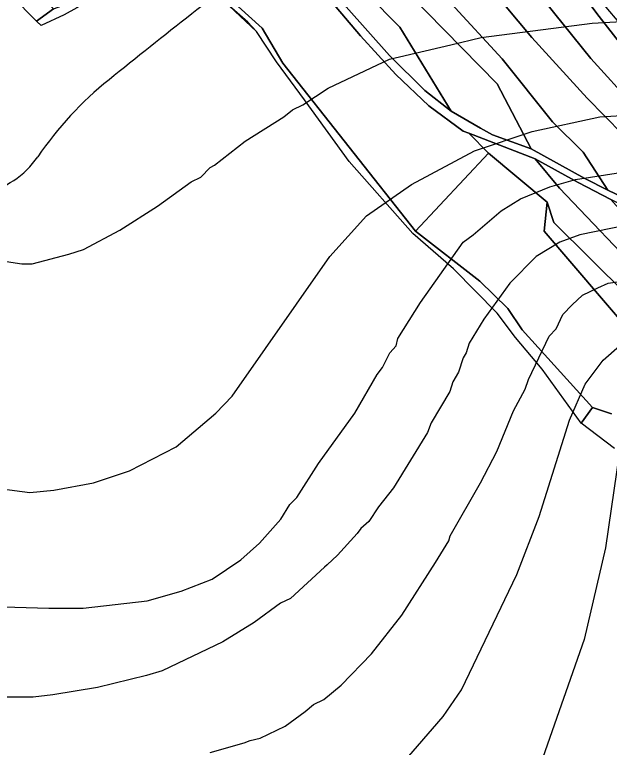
# Model space of a CAD drawing. Extents: x -510989 to -501240, y -1184665 to -1176098.
# Drawn here: x -504613.7 to -504366.6, y -1183685.8 to -1183381.5 of the extents above; entities that cross this region are included whole.
import ezdxf

# ---------------------------------------------------------------- set-up
doc = ezdxf.new("R2010")
doc.units = 0
for name, color, linetype in [('lesni_pozemek', 7, 'Continuous'), ('NAVRH_rozvodnice', 7, 'Continuous'), ('ostatni_plocha_x_neplodna_puda', 7, 'Continuous'), ('ostatni_plocha_x_ostatni_komunikace', 7, 'Continuous'), ('popis', 7, 'Continuous'), ('STAV_povodi', 7, 'Continuous'), ('STAV_zaplavove_uzemi', 7, 'Continuous'), ('trvaly_travni_porost', 7, 'Continuous'), ('vrstevnice_01', 7, 'Continuous'), ('vrstevnice_02', 7, 'Continuous')]:
    doc.layers.add(name, color=color, linetype=linetype)

msp = doc.modelspace()

# ---------------------------------------------------------------- linework, layer by layer
at = {"layer": 'lesni_pozemek'}
for points in [[(-504365.7, -1183547.31), (-504373.58, -1183544.74), (-504402.83, -1183512.43), (-504408.78, -1183503.59), (-504420.36, -1183492.17), (-504447.08, -1183471.47), (-504416.78, -1183439.08), (-504392.43, -1183459.42), (-504393.63, -1183471.47), (-504357.54, -1183513.67)], [(-504199.31, -1183722.86), (-504218.28, -1183684.44), (-504228.73, -1183665.47), (-504247.86, -1183635.25), (-504276.48, -1183596.99), (-504293.84, -1183576.73), (-504310.72, -1183559.37), (-504361.8, -1183515.6), (-504357.54, -1183513.67), (-504393.63, -1183471.47), (-504392.43, -1183459.42), (-504389.66, -1183467.8), (-504359.16, -1183498.01), (-504346.83, -1183512.21), (-504327.47, -1183532.11), (-504307.95, -1183549.1), (-504290.04, -1183566.94), (-504266.81, -1183594.79), (-504241.63, -1183624.99), (-504220.2, -1183658.36), (-504204.51, -1183688.59)], [(-504364.5, -1183561.66), (-504378.3, -1183551.12), (-504373.58, -1183544.74), (-504365.7, -1183547.31)]]:
    msp.add_lwpolyline(points, dxfattribs=at)
at = {"layer": 'NAVRH_rozvodnice'}
for centre, radius, start, end in [((-498540.61, -1190955.54), 9662.58, 128.121976, 128.642671), ((-504483.23, -1183522.7), 146.19, 128.6427, 145.7865), ((-504633.85, -1183420.29), 35.95, 235.7298, 325.7865)]:
    msp.add_arc(centre, radius, start, end, dxfattribs=at)
at = {"layer": 'ostatni_plocha_x_neplodna_puda'}
msp.add_lwpolyline([(-504520.88, -1183378.07), (-504510.93, -1183387.12), (-504502.34, -1183401.6), (-504447.08, -1183471.47), (-504420.36, -1183492.17), (-504408.78, -1183503.59), (-504402.83, -1183512.43), (-504373.58, -1183544.74), (-504378.3, -1183551.12), (-504394.55, -1183528.69), (-504405.6, -1183515.66), (-504413.15, -1183505.52), (-504431.34, -1183487.11), (-504448.29, -1183472.35), (-504474.75, -1183442.43), (-504493.3, -1183416.83), (-504504.85, -1183401.12), (-504513.19, -1183388.44), (-504516.79, -1183384.56), (-504524.52, -1183377.84)], dxfattribs=at)
at = {"layer": 'ostatni_plocha_x_ostatni_komunikace'}
msp.add_lwpolyline([(-504554.6, -1183344.22), (-504554.19, -1183343.61), (-504551.34, -1183345.67), (-504552.32, -1183346.95), (-504555.42, -1183351.38), (-504563.52, -1183361.62), (-504573.61, -1183369.92), (-504587.93, -1183378.71), (-504593.12, -1183381.62), (-504602.77, -1183386.05), (-504604.21, -1183384.59), (-504604.63, -1183384.17), (-504597.64, -1183379.06), (-504588.1, -1183375.57), (-504574.69, -1183367.25), (-504568.37, -1183362.53), (-504563.18, -1183357.43)], close=True, dxfattribs=at)
at = {"layer": 'popis'}
for points in [[(-504587.93, -1183378.71), (-504593.12, -1183381.62), (-504602.77, -1183386.05), (-504604.63, -1183384.17), (-504646.25, -1183342.06)], [(-504364.5, -1183561.66), (-504378.3, -1183551.12), (-504394.55, -1183528.69), (-504405.6, -1183515.66), (-504413.15, -1183505.52), (-504431.34, -1183487.11), (-504448.29, -1183472.35), (-504474.75, -1183442.43), (-504493.3, -1183416.83), (-504504.85, -1183401.12), (-504513.19, -1183388.44), (-504524.52, -1183377.84)]]:
    msp.add_lwpolyline(points, dxfattribs=at)
at = {"layer": 'STAV_povodi'}
for centre, radius, start, end in [((-498540.61, -1190955.54), 9662.58, 128.121976, 128.642671), ((-504483.23, -1183522.7), 146.19, 128.6427, 145.7865), ((-504633.85, -1183420.29), 35.95, 235.7298, 325.7865)]:
    msp.add_arc(centre, radius, start, end, dxfattribs=at)
at = {"layer": 'STAV_zaplavove_uzemi'}
msp.add_spline([(-502250.32, -1184002.61), (-502355.07, -1183875.41), (-502442.37, -1183790.61), (-502477.29, -1183700.82), (-502532.16, -1183578.61), (-502567.08, -1183448.91), (-502626.05, -1183402.34), (-502705.41, -1183380.59), (-502814.2, -1183349.87), (-502882.03, -1183297.39), (-502931.95, -1183237.24), (-503042.02, -1183107.97), (-503139.64, -1183018.94), (-503222.14, -1182957.59), (-503308.56, -1182839.96), (-503316.24, -1182784.92), (-503330.32, -1182756.77), (-503348.24, -1182719.65), (-503334.16, -1182651.82), (-503323.92, -1182595.5), (-503313.68, -1182526.39), (-503294.1, -1182480.5), (-503251.86, -1182396.03), (-503229.34, -1182314.37), (-503216.1, -1182227.15), (-503242.43, -1182174.5), (-503271.86, -1182129.59), (-503287.34, -1182081.58), (-503343.88, -1182028.1), (-503361.79, -1182008.91), (-503396.35, -1181952.59), (-503442.43, -1181933.39), (-503497.46, -1181888.6), (-503525.62, -1181860.44), (-503528.18, -1181837.4), (-503548.66, -1181767.01), (-503558.9, -1181729.89), (-503576.82, -1181682.53), (-503578.1, -1181621.1), (-503567.86, -1181572.46), (-503552.5, -1181536.63), (-503538.04, -1181458.36), (-503518.33, -1181411.9), (-503509.88, -1181341.51), (-503497.21, -1181207.63), (-503499.77, -1181097.56), (-503498.02, -1181031.35), (-503510.82, -1180970.85), (-503549.22, -1180952.23), (-503571.32, -1180940.6), (-503605.07, -1180937.11), (-503651.61, -1180939.44), (-503671.39, -1180917.33), (-503679.53, -1180892.89), (-503713.27, -1180871.95), (-503727.24, -1180859.15), (-503734.22, -1180833.55), (-503728.4, -1180799.81), (-503741.2, -1180770.72), (-503722.82, -1180725.17), (-503721.54, -1180703.41), (-503731.78, -1180697.01), (-503767.61, -1180699.57), (-503790.65, -1180697.01), (-503817.53, -1180697.01), (-503861.04, -1180686.77), (-503889.2, -1180675.25), (-503900.72, -1180668.85), (-503953.2, -1180679.09), (-503997.99, -1180697.01), (-504063.27, -1180722.61), (-504109.34, -1180749.49), (-504142.62, -1180776.36), (-504177.18, -1180796.84), (-504211.73, -1180817.32), (-504414.98, -1180961.5), (-504472.7, -1180998.11), (-504544.51, -1181068.5), (-504600.82, -1181143.12), (-504621.94, -1181196.62), (-504641.65, -1181267.01), (-504660.25, -1181350.62), (-504634.7, -1181398.32), (-504617.66, -1181447.72), (-504600.62, -1181492.01), (-504587, -1181548.23), (-504592.11, -1181628.29), (-504569.96, -1181682.81), (-504568.26, -1181664.07), (-504554.63, -1181621.48), (-504547.82, -1181597.63)], degree=3, dxfattribs=at)
at = {"layer": 'trvaly_travni_porost'}
for points in [[(-504744.27, -1183214.71), (-504737.29, -1183208.93), (-504713.98, -1183243.74), (-504672.98, -1183297.92), (-504644.78, -1183330.78), (-504597.64, -1183379.06), (-504604.63, -1183384.17), (-504646.25, -1183342.06), (-504675.07, -1183311.05), (-504695.93, -1183284.22), (-504706.53, -1183265.57), (-504728.97, -1183237.26)], [(-504503.36, -1183223.76), (-504502.6, -1183218.58), (-504474.23, -1183246.61), (-504453.16, -1183268.68), (-504427.46, -1183298.49), (-504406.81, -1183325.32), (-504399.5, -1183336.19), (-504368.09, -1183378.39), (-504346.4, -1183403.93), (-504324.66, -1183427.35), (-504280.48, -1183465.92), (-504282.79, -1183467.89), (-504288.28, -1183463.11), (-504306.6, -1183447.93), (-504325.29, -1183432.44), (-504353, -1183405.16), (-504370.79, -1183382.24), (-504420.02, -1183316.84), (-504448.14, -1183281.77), (-504475.64, -1183252.77)], [(-504503.36, -1183223.76), (-504475.64, -1183252.77), (-504448.14, -1183281.77), (-504420.02, -1183316.84), (-504370.79, -1183382.24), (-504353, -1183405.16), (-504325.29, -1183432.44), (-504306.6, -1183447.93), (-504312.49, -1183454.25), (-504336.23, -1183439.28), (-504356.36, -1183419.32), (-504374.26, -1183399.68), (-504431.77, -1183328.31), (-504447.56, -1183307.13), (-504478.71, -1183272.53), (-504508.16, -1183245.96), (-504505.15, -1183235.06)], [(-504508.16, -1183245.96), (-504478.71, -1183272.53), (-504447.56, -1183307.13), (-504431.77, -1183328.31), (-504374.26, -1183399.68), (-504356.36, -1183419.32), (-504336.23, -1183439.28), (-504312.49, -1183454.25), (-504323.68, -1183466.25), (-504331.38, -1183458.12), (-504346.47, -1183446.1), (-504375.85, -1183416.19), (-504398.79, -1183390.95), (-504439.97, -1183341.66), (-504458.15, -1183318.16), (-504474.71, -1183299.94), (-504494.08, -1183281.58), (-504513.91, -1183264.3)], [(-504513.91, -1183264.3), (-504494.08, -1183281.58), (-504474.71, -1183299.94), (-504458.15, -1183318.16), (-504439.97, -1183341.66), (-504398.79, -1183390.95), (-504375.85, -1183416.19), (-504346.47, -1183446.1), (-504331.38, -1183458.12), (-504323.68, -1183466.25), (-504327.32, -1183470.16), (-504348.61, -1183463.22), (-504367.21, -1183454.36), (-504377.5, -1183438.66), (-504390.21, -1183426.08), (-504411.18, -1183399.88), (-504432.32, -1183376.89), (-504446.98, -1183362.14), (-504488.16, -1183317.34), (-504502.83, -1183305.58), (-504523.93, -1183285.17), (-504519.3, -1183276.49)], [(-504523.93, -1183285.17), (-504502.83, -1183305.58), (-504488.16, -1183317.34), (-504446.98, -1183362.14), (-504432.32, -1183376.89), (-504411.18, -1183399.88), (-504390.21, -1183426.08), (-504377.5, -1183438.66), (-504367.21, -1183454.36), (-504376.71, -1183449.61), (-504399.13, -1183437.2), (-504413.17, -1183410.29), (-504479.04, -1183343.07), (-504503.76, -1183318.41), (-504527.51, -1183293.05)], [(-504527.51, -1183293.05), (-504503.76, -1183318.41), (-504479.04, -1183343.07), (-504413.17, -1183410.29), (-504399.13, -1183437.2), (-504415.16, -1183431.42), (-504420.17, -1183428.6), (-504432.36, -1183421.54), (-504453.62, -1183386.67), (-504522.13, -1183317.51), (-504529.18, -1183304.86), (-504529.05, -1183298.83), (-504528.68, -1183295.94)], [(-504533.62, -1183305.59), (-504523.83, -1183321.77), (-504514.93, -1183335.72), (-504496.4, -1183359.03), (-504469.98, -1183390.31), (-504455.35, -1183406.33), (-504441.6, -1183419.32), (-504427.31, -1183429.84), (-504425, -1183430.78), (-504416.78, -1183439.08), (-504447.08, -1183471.47), (-504502.34, -1183401.6), (-504510.93, -1183387.12), (-504520.88, -1183378.07), (-504537.16, -1183358.01), (-504549.62, -1183346.77), (-504541.7, -1183331.61), (-504536.32, -1183315.95)], [(-504522.13, -1183317.51), (-504453.62, -1183386.67), (-504432.36, -1183421.54), (-504443.26, -1183412.94), (-504457.93, -1183398.52), (-504475.94, -1183378.31), (-504499.05, -1183351.37), (-504512.12, -1183334.46)], [(-504416.78, -1183439.08), (-504425, -1183430.78), (-504397.48, -1183441.45), (-504387.28, -1183453.58), (-504350.56, -1183492.02), (-504321.3, -1183523.02), (-504278.15, -1183560.75), (-504258.33, -1183587.85), (-504266.81, -1183594.79), (-504290.04, -1183566.94), (-504307.95, -1183549.1), (-504327.47, -1183532.11), (-504346.83, -1183512.21), (-504359.16, -1183498.01), (-504389.66, -1183467.8), (-504392.43, -1183459.42)], [(-504379.6, -1183451.23), (-504365.95, -1183458.3), (-504323.04, -1183506.65), (-504287.28, -1183537.57), (-504275.91, -1183551.08), (-504266.88, -1183558.17), (-504250.13, -1183581.14), (-504258.33, -1183587.85), (-504278.15, -1183560.75), (-504321.3, -1183523.02), (-504350.56, -1183492.02), (-504387.28, -1183453.58), (-504397.48, -1183441.45)]]:
    msp.add_lwpolyline(points, close=True, dxfattribs=at)
msp.add_lwpolyline([(-504475.94, -1183378.31), (-504457.93, -1183398.52), (-504443.26, -1183412.94), (-504432.36, -1183421.54), (-504420.17, -1183428.6), (-504415.16, -1183431.42), (-504399.13, -1183437.2), (-504376.71, -1183449.61), (-504367.21, -1183454.36), (-504348.61, -1183463.22), (-504327.32, -1183470.16), (-504330.11, -1183472.89), (-504348.92, -1183466.59), (-504365.95, -1183458.3), (-504379.6, -1183451.23), (-504397.48, -1183441.45), (-504425, -1183430.78), (-504427.31, -1183429.84), (-504441.6, -1183419.32), (-504455.35, -1183406.33), (-504469.98, -1183390.31), (-504496.4, -1183359.03)], dxfattribs=at)
at = {"layer": 'vrstevnice_01'}
for points in [[(-504617.09, -1183484), (-504610.81, -1183485), (-504606.5, -1183485), (-504591.19, -1183481), (-504585.09, -1183479), (-504570, -1183471), (-504554.41, -1183461), (-504540.41, -1183451), (-504536.41, -1183449), (-504532.5, -1183445), (-504530.69, -1183444), (-504517.91, -1183434), (-504501.81, -1183424), (-504498.31, -1183421), (-504494, -1183419), (-504483.5, -1183412), (-504458, -1183400), (-504432.5, -1183394), (-504419.91, -1183391), (-504373.69, -1183385), (-504356.59, -1183384), (-504336.31, -1183383), (-504332.19, -1183383)], [(-504632.5, -1183627), (-504599.59, -1183628), (-504585.31, -1183628), (-504558.69, -1183625), (-504544.5, -1183621), (-504531.69, -1183616), (-504519.69, -1183608), (-504512, -1183601), (-504503.09, -1183591), (-504499.31, -1183585), (-504496.41, -1183582), (-504487.5, -1183568), (-504472.31, -1183547), (-504463.09, -1183531), (-504460.81, -1183528), (-504457.81, -1183522), (-504455.19, -1183519), (-504454.5, -1183516), (-504445.09, -1183501), (-504427.31, -1183476), (-504423.19, -1183473), (-504411.59, -1183463), (-504403.5, -1183458), (-504391.31, -1183453), (-504380.59, -1183450), (-504362, -1183447)], [(-504532.5, -1183688), (-504518.41, -1183684), (-504515.81, -1183683), (-504511.69, -1183682), (-504501.31, -1183677), (-504493, -1183671), (-504489.5, -1183668), (-504485.19, -1183666), (-504478.09, -1183660), (-504465.5, -1183647), (-504452.81, -1183631), (-504438.81, -1183609), (-504433.31, -1183600), (-504432.69, -1183598), (-504420.19, -1183576), (-504413.41, -1183563), (-504406.41, -1183546), (-504401.5, -1183537), (-504400.19, -1183533), (-504391.59, -1183515), (-504388.69, -1183512), (-504385.91, -1183506), (-504382, -1183502), (-504377.69, -1183498), (-504371.31, -1183495), (-504367.09, -1183493), (-504352.69, -1183491)], [(-504362.31, -1183563), (-504368.19, -1183603), (-504377.09, -1183641), (-504394.19, -1183690)]]:
    msp.add_lwpolyline(points, dxfattribs=at)
at = {"layer": 'vrstevnice_02'}
for points in [[(-504630.81, -1183577), (-504607.41, -1183580), (-504597.5, -1183579), (-504580.91, -1183576), (-504566, -1183571), (-504546.59, -1183561), (-504530.19, -1183547), (-504523.31, -1183540), (-504482.69, -1183482), (-504467.5, -1183465), (-504448.81, -1183452), (-504422.69, -1183438), (-504398.69, -1183430), (-504370.59, -1183424), (-504338.81, -1183422), (-504280, -1183421), (-504234.5, -1183422), (-504208, -1183421), (-504184.31, -1183417), (-504164, -1183410), (-504150.81, -1183403), (-504131.19, -1183384), (-504121.31, -1183371)], [(-504359.19, -1183469), (-504378.81, -1183473), (-504387.19, -1183476), (-504397, -1183482), (-504407.91, -1183493), (-504418.81, -1183508), (-504424.81, -1183518), (-504426.09, -1183522), (-504427.31, -1183524), (-504429.31, -1183530), (-504431.69, -1183534), (-504432.81, -1183538), (-504440.59, -1183551), (-504442.19, -1183555), (-504456.31, -1183578), (-504462.59, -1183586), (-504466.59, -1183592), (-504469.91, -1183595), (-504471.41, -1183597), (-504479.5, -1183606), (-504483.91, -1183610), (-504485, -1183611), (-504499.09, -1183624), (-504503.31, -1183626), (-504514.19, -1183634), (-504527.19, -1183642), (-504552.41, -1183654), (-504558.91, -1183656), (-504579.31, -1183661), (-504597.81, -1183664), (-504606, -1183665), (-504632.41, -1183665)], [(-504624.69, -1183751), (-504580.91, -1183752), (-504560.31, -1183751), (-504543.31, -1183749), (-504514.5, -1183741), (-504502.09, -1183736), (-504490.09, -1183728), (-504469.41, -1183712), (-504435.69, -1183673), (-504428.09, -1183662), (-504405.09, -1183614), (-504395.69, -1183590), (-504383.19, -1183550), (-504376.59, -1183535), (-504369.09, -1183525), (-504362.41, -1183519), (-504350.69, -1183515), (-504338.31, -1183515), (-504306.31, -1183526), (-504276.91, -1183538), (-504269.19, -1183542), (-504249.59, -1183550), (-504210.59, -1183568), (-504193.19, -1183577)]]:
    msp.add_lwpolyline(points, dxfattribs=at)

doc.saveas('drawing.dxf')
